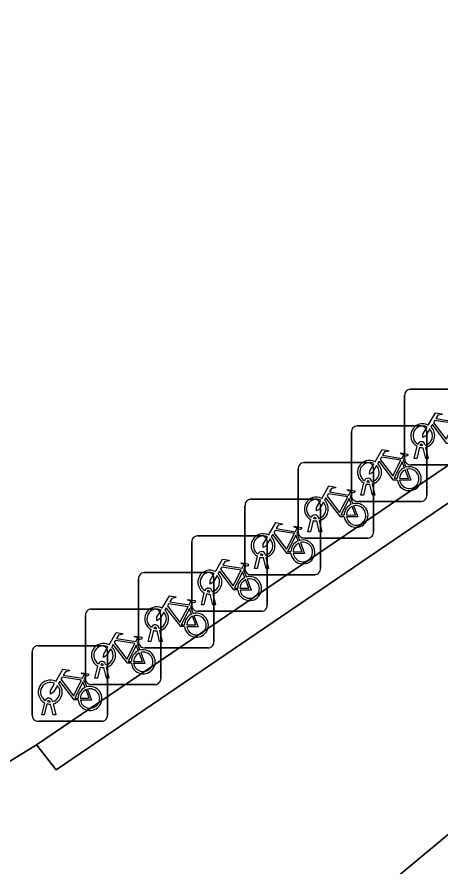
# Model space of a CAD drawing. Extents: x 161087 to 161926, y 382572 to 383873.
# Drawn here: x 161551.48 to 161557.1, y 382930.81 to 382942.09 of the extents above; entities that cross this region are included whole.
import ezdxf

# ---------------------------------------------------------------- set-up
doc = ezdxf.new("R2010")
doc.units = 0
for name, color, linetype in [('IMGEO_Fietsenrek', 7, 'Continuous'), ('IMGEO_Groenvoorziening', 7, 'Continuous'), ('IMGEO_Muur', 7, 'Continuous'), ('IMGEO_Voetgangersgebied_open', 7, 'Continuous')]:
    doc.layers.add(name, color=color, linetype=linetype)

msp = doc.modelspace()

# ---------------------------------------------------------------- linework, layer by layer
at = {"layer": 'IMGEO_Fietsenrek'}
for p, q in [((161556.692, 382937.149), (161557.533, 382937.149)), ((161557.533, 382937.149), (161556.692, 382937.149)), ((161556.617, 382936.224), (161556.617, 382937.065)), ((161556.617, 382937.065), (161556.617, 382936.224)), ((161555.986, 382936.663), (161556.827, 382936.663)), ((161556.827, 382936.663), (161555.986, 382936.663)), ((161555.911, 382935.738), (161555.911, 382936.579)), ((161555.911, 382936.579), (161555.911, 382935.738)), ((161556.911, 382936.588), (161556.911, 382935.747)), ((161556.911, 382935.747), (161556.911, 382936.588)), ((161556.744, 382936.233), (161556.783, 382936.393)), ((161556.813, 382936.381), (161556.778, 382936.233)), ((161556.855, 382936.405), (161556.854, 382936.409)), ((161556.896, 382936.233), (161556.862, 382936.375)), ((161556.886, 382936.416), (161556.887, 382936.409)), ((161556.894, 382936.379), (161556.929, 382936.233)), ((161556.598, 382936.212), (161556.634, 382936.117)), ((161556.778, 382936.233), (161556.744, 382936.233)), ((161556.929, 382936.233), (161556.896, 382936.233)), ((161555.281, 382936.177), (161556.122, 382936.177)), ((161556.122, 382936.177), (161555.281, 382936.177)), ((161556.206, 382936.102), (161556.206, 382935.261)), ((161556.206, 382935.261), (161556.206, 382936.102)), ((161557.542, 382936.149), (161556.701, 382936.149)), ((161556.701, 382936.149), (161557.542, 382936.149)), ((161555.206, 382935.252), (161555.206, 382936.093)), ((161555.206, 382936.093), (161555.206, 382935.252)), ((161556.038, 382935.747), (161556.077, 382935.907)), ((161556.107, 382935.895), (161556.072, 382935.747)), ((161556.149, 382935.919), (161556.148, 382935.923)), ((161556.19, 382935.747), (161556.156, 382935.889)), ((161556.18, 382935.93), (161556.181, 382935.923)), ((161556.188, 382935.893), (161556.223, 382935.747)), ((161554.575, 382935.691), (161555.416, 382935.691)), ((161555.416, 382935.691), (161554.575, 382935.691)), ((161555.893, 382935.726), (161555.929, 382935.631)), ((161556.836, 382935.663), (161555.995, 382935.663)), ((161555.995, 382935.663), (161556.836, 382935.663)), ((161556.072, 382935.747), (161556.038, 382935.747)), ((161556.223, 382935.747), (161556.19, 382935.747)), ((161554.5, 382934.766), (161554.5, 382935.607)), ((161554.5, 382935.607), (161554.5, 382934.766)), ((161555.5, 382935.616), (161555.5, 382934.775)), ((161555.5, 382934.775), (161555.5, 382935.616)), ((161555.333, 382935.261), (161555.372, 382935.421)), ((161555.444, 382935.433), (161555.443, 382935.437)), ((161555.475, 382935.444), (161555.476, 382935.437)), ((161555.402, 382935.409), (161555.367, 382935.261)), ((161555.485, 382935.261), (161555.451, 382935.403)), ((161555.483, 382935.407), (161555.518, 382935.261)), ((161553.87, 382935.206), (161554.711, 382935.206)), ((161554.711, 382935.206), (161553.87, 382935.206)), ((161555.187, 382935.24), (161555.223, 382935.145)), ((161555.367, 382935.261), (161555.333, 382935.261)), ((161555.518, 382935.261), (161555.485, 382935.261)), ((161553.795, 382934.281), (161553.795, 382935.122)), ((161553.795, 382935.122), (161553.795, 382934.281)), ((161554.795, 382935.131), (161554.795, 382934.29)), ((161554.795, 382934.29), (161554.795, 382935.131)), ((161556.131, 382935.177), (161555.29, 382935.177)), ((161555.29, 382935.177), (161556.131, 382935.177)), ((161554.627, 382934.775), (161554.666, 382934.935)), ((161554.696, 382934.923), (161554.661, 382934.775)), ((161554.738, 382934.947), (161554.737, 382934.951)), ((161554.779, 382934.775), (161554.745, 382934.917)), ((161554.769, 382934.958), (161554.77, 382934.951)), ((161554.777, 382934.921), (161554.812, 382934.775)), ((161554.482, 382934.755), (161554.518, 382934.66)), ((161554.661, 382934.775), (161554.627, 382934.775)), ((161554.812, 382934.775), (161554.779, 382934.775)), ((161553.089, 382933.795), (161553.089, 382934.636)), ((161553.089, 382934.636), (161553.089, 382933.795)), ((161553.164, 382934.72), (161554.005, 382934.72)), ((161554.005, 382934.72), (161553.164, 382934.72)), ((161554.089, 382934.645), (161554.089, 382933.804)), ((161554.089, 382933.804), (161554.089, 382934.645)), ((161555.425, 382934.691), (161554.584, 382934.691)), ((161554.584, 382934.691), (161555.425, 382934.691)), ((161553.922, 382934.29), (161553.961, 382934.45)), ((161553.991, 382934.438), (161553.956, 382934.29)), ((161554.033, 382934.462), (161554.032, 382934.466)), ((161554.074, 382934.29), (161554.04, 382934.432)), ((161554.064, 382934.473), (161554.065, 382934.466)), ((161554.072, 382934.436), (161554.107, 382934.29)), ((161552.459, 382934.234), (161553.3, 382934.234)), ((161553.3, 382934.234), (161552.459, 382934.234)), ((161553.776, 382934.269), (161553.812, 382934.174)), ((161554.72, 382934.206), (161553.879, 382934.206)), ((161553.879, 382934.206), (161554.72, 382934.206)), ((161553.956, 382934.29), (161553.922, 382934.29)), ((161554.107, 382934.29), (161554.074, 382934.29)), ((161552.384, 382933.309), (161552.384, 382934.15)), ((161552.384, 382934.15), (161552.384, 382933.309)), ((161553.384, 382934.159), (161553.384, 382933.318)), ((161553.384, 382933.318), (161553.384, 382934.159)), ((161553.216, 382933.804), (161553.255, 382933.964)), ((161553.327, 382933.976), (161553.326, 382933.98)), ((161553.358, 382933.987), (161553.359, 382933.98)), ((161553.285, 382933.952), (161553.25, 382933.804)), ((161553.368, 382933.804), (161553.334, 382933.946)), ((161553.366, 382933.95), (161553.401, 382933.804)), ((161551.753, 382933.748), (161552.594, 382933.748)), ((161552.594, 382933.748), (161551.753, 382933.748)), ((161553.071, 382933.783), (161553.107, 382933.688)), ((161553.25, 382933.804), (161553.216, 382933.804)), ((161553.401, 382933.804), (161553.368, 382933.804)), ((161551.678, 382932.823), (161551.678, 382933.664)), ((161551.678, 382933.664), (161551.678, 382932.823)), ((161552.678, 382933.673), (161552.678, 382932.832)), ((161552.678, 382932.832), (161552.678, 382933.673)), ((161554.014, 382933.72), (161553.173, 382933.72)), ((161553.173, 382933.72), (161554.014, 382933.72)), ((161552.511, 382933.318), (161552.55, 382933.478)), ((161552.58, 382933.466), (161552.545, 382933.318)), ((161552.622, 382933.49), (161552.621, 382933.494)), ((161552.663, 382933.318), (161552.629, 382933.46)), ((161552.653, 382933.501), (161552.654, 382933.494)), ((161552.661, 382933.464), (161552.696, 382933.318)), ((161552.365, 382933.297), (161552.401, 382933.202)), ((161552.545, 382933.318), (161552.511, 382933.318)), ((161552.696, 382933.318), (161552.663, 382933.318)), ((161553.309, 382933.234), (161552.468, 382933.234)), ((161552.468, 382933.234), (161553.309, 382933.234)), ((161551.805, 382932.832), (161551.844, 382932.992)), ((161551.874, 382932.98), (161551.839, 382932.832)), ((161551.916, 382933.004), (161551.915, 382933.008)), ((161551.957, 382932.832), (161551.923, 382932.974)), ((161551.947, 382933.015), (161551.948, 382933.008)), ((161551.955, 382932.978), (161551.99, 382932.832)), ((161551.839, 382932.832), (161551.805, 382932.832)), ((161551.99, 382932.832), (161551.957, 382932.832)), ((161552.603, 382932.748), (161551.762, 382932.748)), ((161551.762, 382932.748), (161552.603, 382932.748))]:
    msp.add_line(p, q, dxfattribs=at)
for points in [[(161556.93, 382936.675), (161557.025, 382936.839), (161557.111, 382936.825), (161557.113, 382936.816), (161557.057, 382936.805), (161557.03, 382936.76), (161557.286, 382936.719)], [(161557.226, 382936.431), (161557.176, 382936.431), (161556.985, 382936.682), (161556.966, 382936.65)], [(161557.273, 382936.694), (161557.016, 382936.735), (161556.999, 382936.706), (161557.166, 382936.486), (161557.273, 382936.694)], [(161556.951, 382936.623), (161556.899, 382936.533), (161556.859, 382936.508), (161556.86, 382936.555), (161556.915, 382936.649)], [(161556.224, 382936.189), (161556.319, 382936.353), (161556.405, 382936.339), (161556.407, 382936.33), (161556.351, 382936.319), (161556.324, 382936.274), (161556.58, 382936.233)], [(161556.567, 382936.208), (161556.31, 382936.249), (161556.293, 382936.22), (161556.46, 382936), (161556.567, 382936.208)], [(161556.58, 382936.233), (161556.605, 382936.282), (161556.599, 382936.286), (161556.576, 382936.29), (161556.564, 382936.297), (161556.563, 382936.3), (161556.565, 382936.305), (161556.66, 382936.29), (161556.662, 382936.28), (161556.652, 382936.267), (161556.64, 382936.261), (161556.626, 382936.267), (161556.598, 382936.212)], [(161556.245, 382936.137), (161556.193, 382936.047), (161556.153, 382936.022), (161556.154, 382936.069), (161556.209, 382936.163)], [(161556.52, 382935.945), (161556.47, 382935.945), (161556.279, 382936.196), (161556.26, 382936.164)], [(161556.615, 382936.11), (161556.585, 382936.187), (161556.476, 382935.969), (161556.519, 382935.969)], [(161556.549, 382935.969), (161556.669, 382935.968), (161556.625, 382936.082)], [(161556.645, 382936.089), (161556.7, 382935.944), (161556.55, 382935.944)], [(161555.519, 382935.703), (161555.614, 382935.867), (161555.7, 382935.853), (161555.702, 382935.844), (161555.646, 382935.833), (161555.619, 382935.788), (161555.875, 382935.747)], [(161555.862, 382935.722), (161555.605, 382935.763), (161555.588, 382935.734), (161555.755, 382935.514), (161555.862, 382935.722)], [(161555.875, 382935.747), (161555.9, 382935.796), (161555.894, 382935.8), (161555.871, 382935.804), (161555.859, 382935.811), (161555.858, 382935.814), (161555.86, 382935.819), (161555.955, 382935.804), (161555.957, 382935.794), (161555.947, 382935.781), (161555.935, 382935.775), (161555.921, 382935.781), (161555.893, 382935.726)], [(161555.54, 382935.651), (161555.488, 382935.561), (161555.448, 382935.536), (161555.449, 382935.583), (161555.504, 382935.677)], [(161555.815, 382935.459), (161555.765, 382935.459), (161555.574, 382935.71), (161555.555, 382935.678)], [(161555.91, 382935.624), (161555.88, 382935.701), (161555.771, 382935.483), (161555.814, 382935.483)], [(161555.844, 382935.483), (161555.964, 382935.482), (161555.92, 382935.596)], [(161555.94, 382935.603), (161555.995, 382935.458), (161555.845, 382935.458)], [(161554.813, 382935.217), (161554.908, 382935.381), (161554.994, 382935.367), (161554.996, 382935.358), (161554.94, 382935.347), (161554.913, 382935.302), (161555.169, 382935.261)], [(161555.169, 382935.261), (161555.194, 382935.31), (161555.188, 382935.314), (161555.165, 382935.318), (161555.153, 382935.325), (161555.152, 382935.328), (161555.154, 382935.333), (161555.249, 382935.318), (161555.251, 382935.308), (161555.241, 382935.295), (161555.229, 382935.289), (161555.215, 382935.295), (161555.187, 382935.24)], [(161555.109, 382934.973), (161555.059, 382934.973), (161554.868, 382935.224), (161554.849, 382935.192)], [(161555.156, 382935.236), (161554.899, 382935.277), (161554.882, 382935.248), (161555.049, 382935.028), (161555.156, 382935.236)], [(161555.204, 382935.138), (161555.174, 382935.215), (161555.065, 382934.997), (161555.108, 382934.997)], [(161554.834, 382935.165), (161554.782, 382935.075), (161554.742, 382935.05), (161554.743, 382935.097), (161554.798, 382935.191)], [(161555.138, 382934.997), (161555.258, 382934.996), (161555.214, 382935.11)], [(161555.234, 382935.117), (161555.289, 382934.972), (161555.139, 382934.972)], [(161554.108, 382934.732), (161554.203, 382934.896), (161554.289, 382934.882), (161554.291, 382934.873), (161554.235, 382934.862), (161554.208, 382934.817), (161554.464, 382934.776)], [(161554.451, 382934.751), (161554.194, 382934.792), (161554.177, 382934.763), (161554.344, 382934.543), (161554.451, 382934.751)], [(161554.464, 382934.776), (161554.489, 382934.825), (161554.483, 382934.829), (161554.46, 382934.833), (161554.448, 382934.84), (161554.447, 382934.843), (161554.449, 382934.848), (161554.544, 382934.833), (161554.546, 382934.823), (161554.536, 382934.81), (161554.524, 382934.804), (161554.51, 382934.81), (161554.482, 382934.755)], [(161554.129, 382934.68), (161554.077, 382934.59), (161554.037, 382934.565), (161554.038, 382934.612), (161554.093, 382934.706)], [(161554.404, 382934.488), (161554.354, 382934.488), (161554.163, 382934.739), (161554.144, 382934.707)], [(161554.499, 382934.653), (161554.469, 382934.73), (161554.36, 382934.512), (161554.403, 382934.512)], [(161554.433, 382934.512), (161554.553, 382934.511), (161554.509, 382934.625)], [(161554.529, 382934.632), (161554.584, 382934.487), (161554.434, 382934.487)], [(161553.402, 382934.246), (161553.497, 382934.41), (161553.583, 382934.396), (161553.585, 382934.387), (161553.529, 382934.376), (161553.502, 382934.331), (161553.758, 382934.29)], [(161553.745, 382934.265), (161553.488, 382934.306), (161553.471, 382934.277), (161553.638, 382934.057), (161553.745, 382934.265)], [(161553.758, 382934.29), (161553.783, 382934.339), (161553.777, 382934.343), (161553.754, 382934.347), (161553.742, 382934.354), (161553.741, 382934.357), (161553.743, 382934.362), (161553.838, 382934.347), (161553.84, 382934.337), (161553.83, 382934.324), (161553.818, 382934.318), (161553.804, 382934.324), (161553.776, 382934.269)], [(161553.423, 382934.194), (161553.371, 382934.104), (161553.331, 382934.079), (161553.332, 382934.126), (161553.387, 382934.22)], [(161553.698, 382934.002), (161553.648, 382934.002), (161553.457, 382934.253), (161553.438, 382934.221)], [(161553.793, 382934.167), (161553.763, 382934.244), (161553.654, 382934.026), (161553.697, 382934.026)], [(161553.727, 382934.026), (161553.847, 382934.025), (161553.803, 382934.139)], [(161553.823, 382934.146), (161553.878, 382934.001), (161553.728, 382934.001)], [(161552.697, 382933.76), (161552.792, 382933.924), (161552.878, 382933.91), (161552.88, 382933.901), (161552.824, 382933.89), (161552.797, 382933.845), (161553.053, 382933.804)], [(161553.053, 382933.804), (161553.078, 382933.853), (161553.072, 382933.857), (161553.049, 382933.861), (161553.037, 382933.868), (161553.036, 382933.871), (161553.038, 382933.876), (161553.133, 382933.861), (161553.135, 382933.851), (161553.125, 382933.838), (161553.113, 382933.832), (161553.099, 382933.838), (161553.071, 382933.783)], [(161552.718, 382933.708), (161552.666, 382933.618), (161552.626, 382933.593), (161552.627, 382933.64), (161552.682, 382933.734)], [(161552.993, 382933.516), (161552.943, 382933.516), (161552.752, 382933.767), (161552.733, 382933.735)], [(161553.04, 382933.779), (161552.783, 382933.82), (161552.766, 382933.791), (161552.933, 382933.571), (161553.04, 382933.779)], [(161553.088, 382933.681), (161553.058, 382933.758), (161552.949, 382933.54), (161552.992, 382933.54)], [(161553.022, 382933.54), (161553.142, 382933.539), (161553.098, 382933.653)], [(161553.118, 382933.66), (161553.173, 382933.515), (161553.023, 382933.515)], [(161551.991, 382933.274), (161552.086, 382933.438), (161552.172, 382933.424), (161552.174, 382933.415), (161552.118, 382933.404), (161552.091, 382933.359), (161552.347, 382933.318)], [(161552.287, 382933.03), (161552.237, 382933.03), (161552.046, 382933.281), (161552.027, 382933.249)], [(161552.334, 382933.293), (161552.077, 382933.334), (161552.06, 382933.305), (161552.227, 382933.085), (161552.334, 382933.293)], [(161552.347, 382933.318), (161552.372, 382933.367), (161552.366, 382933.371), (161552.343, 382933.375), (161552.331, 382933.382), (161552.33, 382933.385), (161552.332, 382933.39), (161552.427, 382933.375), (161552.429, 382933.365), (161552.419, 382933.352), (161552.407, 382933.346), (161552.393, 382933.352), (161552.365, 382933.297)], [(161552.012, 382933.222), (161551.96, 382933.132), (161551.92, 382933.107), (161551.921, 382933.154), (161551.976, 382933.248)], [(161552.382, 382933.195), (161552.352, 382933.272), (161552.243, 382933.054), (161552.286, 382933.054)], [(161552.412, 382933.174), (161552.467, 382933.029), (161552.317, 382933.029)], [(161552.316, 382933.054), (161552.436, 382933.053), (161552.392, 382933.167)]]:
    msp.add_lwpolyline(points, dxfattribs=at)
for centre, radius, start, end in [((161556.695, 382937.071), 0.0779, 92.4484, 184.2845), ((161556.695, 382937.071), 0.0779, 92.4484, 184.2845), ((161555.989, 382936.585), 0.0779, 92.4484, 184.2845), ((161555.989, 382936.585), 0.0779, 92.4484, 184.2845), ((161556.857, 382936.534), 0.159, 62.6766, 242.1369), ((161556.857, 382936.534), 0.129, 63.3192, 238.903), ((161556.833, 382936.585), 0.0779, 2.4484, 94.2845), ((161556.833, 382936.585), 0.0779, 2.4484, 94.2845), ((161556.857, 382936.534), 0.129, 283.6043, 43.4302), ((161556.857, 382936.534), 0.159, 283.5766, 46.6042), ((161556.837, 382936.405), 0.0499, 12.8025, 158.6934), ((161556.857, 382936.534), 0.159, 253.9967, 271.7867), ((161556.837, 382936.405), 0.0174, 12.8025, 163.4502), ((161556.857, 382936.534), 0.129, 253.415, 269.0204), ((161556.695, 382936.227), 0.0779, 182.4484, 274.2845), ((161556.695, 382936.227), 0.0779, 182.4484, 274.2845), ((161555.284, 382936.099), 0.0779, 92.4484, 184.2845), ((161555.284, 382936.099), 0.0779, 92.4484, 184.2845), ((161556.151, 382936.048), 0.159, 62.6766, 242.1369), ((161556.151, 382936.048), 0.129, 63.3192, 238.903), ((161556.128, 382936.099), 0.0779, 2.4484, 94.2845), ((161556.128, 382936.099), 0.0779, 2.4484, 94.2845), ((161556.151, 382936.048), 0.129, 283.6043, 43.4302), ((161556.151, 382936.048), 0.159, 283.5766, 46.6042), ((161556.678, 382935.964), 0.159, 113.3408, 178.3217), ((161556.678, 382935.964), 0.159, 187.0065, 105.7708), ((161556.678, 382935.964), 0.129, 113.923, 177.9556), ((161556.678, 382935.964), 0.129, 188.6715, 104.5883), ((161556.131, 382935.919), 0.0499, 12.8025, 158.6934), ((161556.151, 382936.048), 0.159, 253.9967, 271.7867), ((161556.131, 382935.919), 0.0174, 12.8025, 163.4502), ((161556.151, 382936.048), 0.129, 253.415, 269.0204), ((161554.578, 382935.613), 0.0779, 92.4484, 184.2845), ((161554.578, 382935.613), 0.0779, 92.4484, 184.2845), ((161555.446, 382935.562), 0.159, 62.6766, 242.1369), ((161555.446, 382935.562), 0.129, 63.3192, 238.903), ((161555.422, 382935.613), 0.0779, 2.4484, 94.2845), ((161555.422, 382935.613), 0.0779, 2.4484, 94.2845), ((161555.446, 382935.562), 0.129, 283.6043, 43.4302), ((161555.446, 382935.562), 0.159, 283.5766, 46.6042), ((161555.989, 382935.741), 0.0779, 182.4484, 274.2845), ((161555.989, 382935.741), 0.0779, 182.4484, 274.2845), ((161556.833, 382935.741), 0.0779, 272.4484, 4.2845), ((161556.833, 382935.741), 0.0779, 272.4484, 4.2845), ((161555.973, 382935.478), 0.159, 113.3408, 178.3217), ((161555.973, 382935.478), 0.159, 187.0065, 105.7708), ((161555.973, 382935.478), 0.129, 113.923, 177.9556), ((161555.973, 382935.478), 0.129, 188.6715, 104.5883), ((161555.426, 382935.433), 0.0499, 12.8025, 158.6934), ((161555.426, 382935.433), 0.0174, 12.8025, 163.4502), ((161555.446, 382935.562), 0.129, 253.415, 269.0204), ((161555.446, 382935.562), 0.159, 253.9967, 271.7867), ((161553.873, 382935.128), 0.0779, 92.4484, 184.2845), ((161553.873, 382935.128), 0.0779, 92.4484, 184.2845), ((161554.74, 382935.076), 0.159, 62.6766, 242.1369), ((161554.74, 382935.076), 0.129, 63.3192, 238.903), ((161554.717, 382935.128), 0.0779, 2.4484, 94.2845), ((161554.717, 382935.128), 0.0779, 2.4484, 94.2845), ((161555.284, 382935.255), 0.0779, 182.4484, 274.2845), ((161555.284, 382935.255), 0.0779, 182.4484, 274.2845), ((161556.128, 382935.255), 0.0779, 272.4484, 4.2845), ((161556.128, 382935.255), 0.0779, 272.4484, 4.2845), ((161554.74, 382935.076), 0.129, 283.6043, 43.4302), ((161554.74, 382935.076), 0.159, 283.5766, 46.6042), ((161555.267, 382934.992), 0.159, 113.3408, 178.3217), ((161555.267, 382934.992), 0.159, 187.0065, 105.7708), ((161555.267, 382934.992), 0.129, 113.923, 177.9556), ((161555.267, 382934.992), 0.129, 188.6715, 104.5883), ((161554.72, 382934.947), 0.0499, 12.8025, 158.6934), ((161554.74, 382935.076), 0.159, 253.9967, 271.7867), ((161554.72, 382934.947), 0.0174, 12.8025, 163.4502), ((161554.74, 382935.076), 0.129, 253.415, 269.0204), ((161554.035, 382934.591), 0.159, 62.6766, 242.1369), ((161554.578, 382934.769), 0.0779, 182.4484, 274.2845), ((161554.578, 382934.769), 0.0779, 182.4484, 274.2845), ((161555.422, 382934.769), 0.0779, 272.4484, 4.2845), ((161555.422, 382934.769), 0.0779, 272.4484, 4.2845), ((161553.167, 382934.642), 0.0779, 92.4484, 184.2845), ((161553.167, 382934.642), 0.0779, 92.4484, 184.2845), ((161554.035, 382934.591), 0.129, 63.3192, 238.903), ((161554.011, 382934.642), 0.0779, 2.4484, 94.2845), ((161554.011, 382934.642), 0.0779, 2.4484, 94.2845), ((161554.035, 382934.591), 0.129, 283.6043, 43.4302), ((161554.035, 382934.591), 0.159, 283.5766, 46.6042), ((161554.562, 382934.507), 0.159, 113.3408, 178.3217), ((161554.562, 382934.507), 0.159, 187.0065, 105.7708), ((161554.562, 382934.507), 0.129, 188.6715, 104.5883), ((161554.562, 382934.507), 0.129, 113.923, 177.9556), ((161554.015, 382934.462), 0.0499, 12.8025, 158.6934), ((161554.035, 382934.591), 0.159, 253.9967, 271.7867), ((161554.015, 382934.462), 0.0174, 12.8025, 163.4502), ((161554.035, 382934.591), 0.129, 253.415, 269.0204), ((161552.462, 382934.156), 0.0779, 92.4484, 184.2845), ((161552.462, 382934.156), 0.0779, 92.4484, 184.2845), ((161553.329, 382934.105), 0.159, 62.6766, 242.1369), ((161553.329, 382934.105), 0.129, 63.3192, 238.903), ((161553.306, 382934.156), 0.0779, 2.4484, 94.2845), ((161553.306, 382934.156), 0.0779, 2.4484, 94.2845), ((161553.329, 382934.105), 0.129, 283.6043, 43.4302), ((161553.329, 382934.105), 0.159, 283.5766, 46.6042), ((161553.873, 382934.284), 0.0779, 182.4484, 274.2845), ((161553.873, 382934.284), 0.0779, 182.4484, 274.2845), ((161554.717, 382934.284), 0.0779, 272.4484, 4.2845), ((161554.717, 382934.284), 0.0779, 272.4484, 4.2845), ((161553.856, 382934.021), 0.159, 113.3408, 178.3217), ((161553.856, 382934.021), 0.159, 187.0065, 105.7708), ((161553.856, 382934.021), 0.129, 113.923, 177.9556), ((161553.856, 382934.021), 0.129, 188.6715, 104.5883), ((161553.309, 382933.976), 0.0499, 12.8025, 158.6934), ((161553.309, 382933.976), 0.0174, 12.8025, 163.4502), ((161553.329, 382934.105), 0.129, 253.415, 269.0204), ((161553.329, 382934.105), 0.159, 253.9967, 271.7867), ((161551.756, 382933.67), 0.0779, 92.4484, 184.2845), ((161551.756, 382933.67), 0.0779, 92.4484, 184.2845), ((161552.624, 382933.619), 0.159, 62.6766, 242.1369), ((161552.624, 382933.619), 0.129, 63.3192, 238.903), ((161552.6, 382933.67), 0.0779, 2.4484, 94.2845), ((161552.6, 382933.67), 0.0779, 2.4484, 94.2845), ((161552.624, 382933.619), 0.159, 283.5766, 46.6042), ((161553.167, 382933.798), 0.0779, 182.4484, 274.2845), ((161553.167, 382933.798), 0.0779, 182.4484, 274.2845), ((161554.011, 382933.798), 0.0779, 272.4484, 4.2845), ((161554.011, 382933.798), 0.0779, 272.4484, 4.2845), ((161552.624, 382933.619), 0.129, 283.6043, 43.4302), ((161553.151, 382933.535), 0.159, 113.3408, 178.3217), ((161553.151, 382933.535), 0.159, 187.0065, 105.7708), ((161553.151, 382933.535), 0.129, 113.923, 177.9556), ((161553.151, 382933.535), 0.129, 188.6715, 104.5883), ((161552.604, 382933.49), 0.0499, 12.8025, 158.6934), ((161552.604, 382933.49), 0.0174, 12.8025, 163.4502), ((161552.624, 382933.619), 0.159, 253.9967, 271.7867), ((161552.624, 382933.619), 0.129, 253.415, 269.0204), ((161551.918, 382933.133), 0.159, 62.6766, 242.1369), ((161552.462, 382933.312), 0.0779, 182.4484, 274.2845), ((161552.462, 382933.312), 0.0779, 182.4484, 274.2845), ((161553.306, 382933.312), 0.0779, 272.4484, 4.2845), ((161553.306, 382933.312), 0.0779, 272.4484, 4.2845), ((161551.918, 382933.133), 0.129, 63.3192, 238.903), ((161551.918, 382933.133), 0.129, 283.6043, 43.4302), ((161551.918, 382933.133), 0.159, 283.5766, 46.6042), ((161552.445, 382933.049), 0.159, 113.3408, 178.3217), ((161552.445, 382933.049), 0.159, 187.0065, 105.7708), ((161552.445, 382933.049), 0.129, 188.6715, 104.5883), ((161552.445, 382933.049), 0.129, 113.923, 177.9556), ((161551.898, 382933.004), 0.0499, 12.8025, 158.6934), ((161551.918, 382933.133), 0.159, 253.9967, 271.7867), ((161551.898, 382933.004), 0.0174, 12.8025, 163.4502), ((161551.918, 382933.133), 0.129, 253.415, 269.0204), ((161552.6, 382932.826), 0.0779, 272.4484, 4.2845), ((161552.6, 382932.826), 0.0779, 272.4484, 4.2845), ((161551.756, 382932.826), 0.0779, 182.4484, 274.2845), ((161551.756, 382932.826), 0.0779, 182.4484, 274.2845)]:
    msp.add_arc(centre, radius, start, end, dxfattribs=at)
at = {"layer": 'IMGEO_Groenvoorziening'}
for points in [[(161564.913, 382941.379), (161562.942, 382940.042), (161563.172, 382939.711), (161551.995, 382932.101), (161551.734, 382932.436), (161549.364, 382930.974), (161554.665, 382924.143), (161555.155, 382924.606), (161555.083, 382924.691), (161554.897, 382924.91), (161554.172, 382927.33), (161556.356, 382930.548), (161558.705, 382932.504), (161561.62, 382935.089), (161566.527, 382937.648)], [(161566.527, 382937.648), (161561.62, 382935.089), (161558.705, 382932.504), (161556.356, 382930.548), (161554.172, 382927.33), (161554.897, 382924.91), (161555.083, 382924.691), (161555.155, 382924.606), (161556.707, 382922.771), (161556.74, 382922.732), (161556.859, 382921.206), (161556.249, 382920.05), (161554.441, 382917.705), (161553.991, 382915.133), (161554.474, 382912.365), (161556.194, 382910.708), (161558.88, 382909.024), (161561.798, 382908.838), (161565.138, 382908.591)]]:
    msp.add_lwpolyline(points, dxfattribs=at)
at = {"layer": 'IMGEO_Muur'}
msp.add_lwpolyline([(161562.942, 382940.042), (161551.734, 382932.436), (161551.995, 382932.101), (161563.172, 382939.711)], close=True, dxfattribs=at)
at = {"layer": 'IMGEO_Voetgangersgebied_open'}
msp.add_lwpolyline([(161548.176, 382917.965), (161549.531, 382915.899), (161556.128, 382922.257), (161556.707, 382922.771), (161555.155, 382924.606), (161554.665, 382924.143), (161549.364, 382930.974), (161551.734, 382932.436), (161562.942, 382940.042), (161564.913, 382941.379), (161568.153, 382943.539), (161570.56, 382945.2), (161572.373, 382946.378), (161584.599, 382954.611)], dxfattribs=at)

doc.saveas('drawing.dxf')
